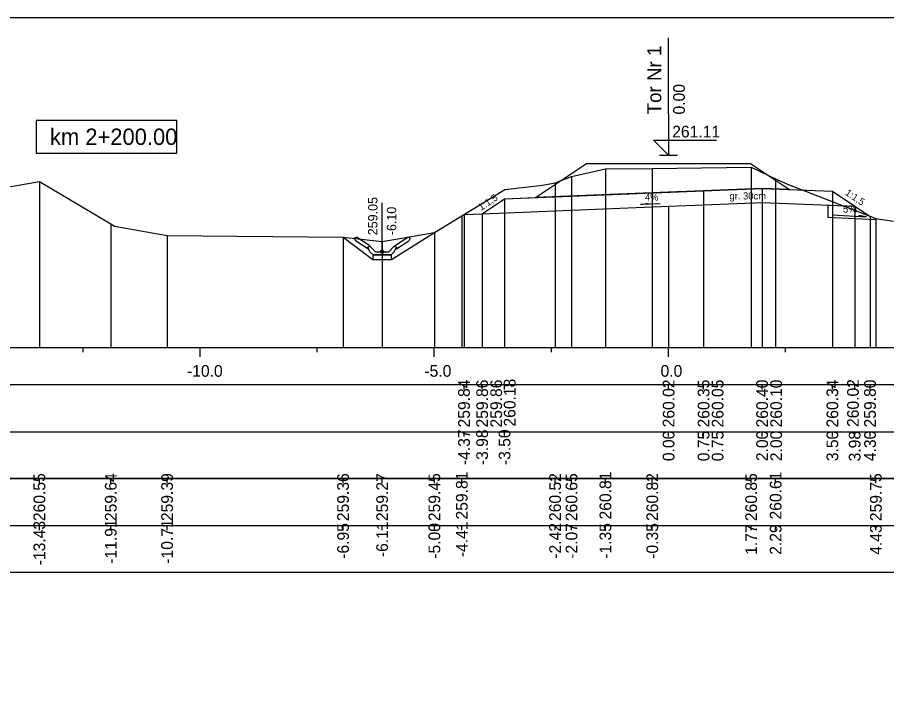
# Model space of a CAD drawing. Extents: x 6516023 to 6560129, y 5513077 to 5529206.
# Drawn here: x 6517241.36 to 6517259.92, y 5513378.52 to 5513392.77 of the extents above; entities that cross this region are included whole.
import ezdxf

# ---------------------------------------------------------------- set-up
doc = ezdxf.new("R2010")
doc.units = 0
for name, color, linetype in [('IR_default', 7, 'Continuous'), ('TOR_PRZEK_P-komponent', 7, 'Continuous'), ('TOR_PRZEK_P-odwodnienie', 7, 'Continuous'), ('TOR_PRZEK_P-opisy', 7, 'Continuous'), ('TOR_PRZEK_P-schodkowanie+wymiana', 7, 'Continuous'), ('TOR_PRZEK_P-tabelka istniejace', 7, 'Continuous'), ('TOR_PRZEK_P-tabelka projektowane', 7, 'Continuous'), ('TOR_PRZEK_P-teren istniejacy', 7, 'Continuous'), ('TOR_PRZEK_P-tory projektowane', 7, 'Continuous'), ('TOR_PRZEK_P-uklad odniesienia', 7, 'Continuous'), ('TOR_PRZEK_P-warstwa ochronna I', 7, 'Continuous'), ('TOR_PRZEK_P-warstwa ochronna II', 7, 'Continuous'), ('TOR_PS_T-skarpy projektowane', 7, 'Continuous'), ('TOR_RAMKI-ramka+tabelka 1', 7, 'Continuous')]:
    doc.layers.add(name, color=color, linetype=linetype)

msp = doc.modelspace()

# ---------------------------------------------------------------- linework, layer by layer
at = {"layer": 'IR_default'}
msp.add_lwpolyline([(6517251.285, 5513388.573), (6517251.677, 5513388.835), (6517251.763, 5513388.892), (6517252.425, 5513388.919), (6517253.513, 5513389.644), (6517254.513, 5513389.644), (6517257.013, 5513389.644), (6517257.846, 5513389.089), (6517258.763, 5513389.052), (6517259.242, 5513388.733), (6517259.567, 5513388.517)], dxfattribs=at)
at = {"layer": 'TOR_PRZEK_P-komponent'}
msp.add_lwpolyline([(6517253.513, 5513389.644), (6517254.513, 5513389.644), (6517257.013, 5513389.644), (6517257.846, 5513389.089), (6517257.263, 5513389.112), (6517256.013, 5513389.062), (6517255.263, 5513389.032), (6517252.425, 5513388.919)], close=True, dxfattribs=at)
at = {"layer": 'TOR_PRZEK_P-odwodnienie'}
for p, q in [((6517249.15, 5513387.763), (6517249.15, 5513388.807)), ((6517248.885, 5513387.889), (6517248.605, 5513388.076)), ((6517249.414, 5513387.889), (6517249.695, 5513388.076)), ((6517248.841, 5513387.822), (6517248.58, 5513387.996)), ((6517248.842, 5513387.858), (6517248.89, 5513387.882)), ((6517248.885, 5513387.889), (6517248.877, 5513387.876)), ((6517249.01, 5513387.763), (6517248.89, 5513387.882)), ((6517249.29, 5513387.763), (6517249.41, 5513387.882)), ((6517249.41, 5513387.882), (6517249.457, 5513387.858)), ((6517249.414, 5513387.889), (6517249.423, 5513387.876)), ((6517249.459, 5513387.822), (6517249.72, 5513387.996)), ((6517248.852, 5513387.839), (6517248.841, 5513387.822)), ((6517248.96, 5513387.693), (6517249.34, 5513387.693)), ((6517249.01, 5513387.763), (6517249.29, 5513387.763)), ((6517249.448, 5513387.839), (6517249.459, 5513387.822))]:
    msp.add_line(p, q, dxfattribs=at)
for points in [[(6517248.315, 5513388.074), (6517248.315, 5513388.074), (6517248.95, 5513387.593)], [(6517248.555, 5513388.049), (6517248.605, 5513388.076)], [(6517249.35, 5513387.593), (6517250.265, 5513388.169)], [(6517249.745, 5513388.049), (6517249.695, 5513388.076)], [(6517248.555, 5513388.049), (6517248.58, 5513387.996)], [(6517249.745, 5513388.049), (6517249.72, 5513387.996)], [(6517248.877, 5513387.876), (6517248.842, 5513387.858)], [(6517248.89, 5513387.763), (6517248.842, 5513387.858)], [(6517248.842, 5513387.858), (6517248.852, 5513387.839)], [(6517248.96, 5513387.693), (6517248.89, 5513387.763)], [(6517249.35, 5513387.693), (6517248.95, 5513387.693), (6517248.95, 5513387.593), (6517249.35, 5513387.593), (6517249.35, 5513387.693)], [(6517249.34, 5513387.693), (6517249.41, 5513387.763)], [(6517249.41, 5513387.763), (6517249.457, 5513387.858)], [(6517249.423, 5513387.876), (6517249.458, 5513387.858)], [(6517249.458, 5513387.858), (6517249.448, 5513387.839)]]:
    msp.add_lwpolyline(points, dxfattribs=at)
msp.add_circle((6517249.15, 5513387.763), 0.035, dxfattribs=at)
at = {"layer": 'TOR_PRZEK_P-opisy'}
msp.add_lwpolyline([(6517255.084, 5513388.787), (6517254.666, 5513388.768), (6517254.834, 5513388.796)], dxfattribs=at)
at = {"layer": 'TOR_PRZEK_P-schodkowanie+wymiana'}
for p, q in [((6517258.663, 5513388.756), (6517258.663, 5513388.502)), ((6517258.663, 5513388.502), (6517259.686, 5513388.451))]:
    msp.add_line(p, q, dxfattribs=at)
at = {"layer": 'TOR_PRZEK_P-tabelka istniejace'}
for p, q in [((6517241.83, 5513382.817), (6517241.83, 5513382.917)), ((6517243.355, 5513382.817), (6517243.355, 5513382.917)), ((6517244.558, 5513382.817), (6517244.558, 5513382.917)), ((6517248.315, 5513382.817), (6517248.315, 5513382.917)), ((6517249.15, 5513382.817), (6517249.15, 5513382.917)), ((6517250.265, 5513382.817), (6517250.265, 5513382.917)), ((6517250.851, 5513382.817), (6517250.851, 5513382.917)), ((6517252.843, 5513382.817), (6517252.843, 5513382.917)), ((6517253.193, 5513382.817), (6517253.193, 5513382.917)), ((6517253.917, 5513382.817), (6517253.917, 5513382.917)), ((6517254.917, 5513382.817), (6517254.917, 5513382.917)), ((6517257.029, 5513382.817), (6517257.029, 5513382.917)), ((6517257.552, 5513382.817), (6517257.552, 5513382.917)), ((6517259.692, 5513382.817), (6517259.692, 5513382.917)), ((6517226.463, 5513381.917), (6517280.263, 5513381.917)), ((6517241.83, 5513381.817), (6517241.83, 5513381.917)), ((6517243.355, 5513381.817), (6517243.355, 5513381.917)), ((6517244.558, 5513381.817), (6517244.558, 5513381.917)), ((6517248.315, 5513381.817), (6517248.315, 5513381.917)), ((6517249.15, 5513381.817), (6517249.15, 5513381.917)), ((6517250.265, 5513381.817), (6517250.265, 5513381.917)), ((6517250.851, 5513381.817), (6517250.851, 5513381.917)), ((6517252.843, 5513381.817), (6517252.843, 5513381.917)), ((6517253.193, 5513381.817), (6517253.193, 5513381.917)), ((6517253.917, 5513381.817), (6517253.917, 5513381.917)), ((6517254.917, 5513381.817), (6517254.917, 5513381.917)), ((6517257.029, 5513381.817), (6517257.029, 5513381.917)), ((6517257.552, 5513381.817), (6517257.552, 5513381.917)), ((6517259.692, 5513381.817), (6517259.692, 5513381.917))]:
    msp.add_line(p, q, dxfattribs=at)
for points in [[(6517257.029, 5513389.565), (6517257.029, 5513385.917), (6517257.029, 5513385.787), (6517257.029, 5513385.717)], [(6517253.193, 5513389.371), (6517253.193, 5513385.917), (6517253.193, 5513385.787), (6517253.193, 5513385.717)], [(6517253.917, 5513389.53), (6517253.917, 5513385.917), (6517253.917, 5513385.787), (6517253.917, 5513385.717)], [(6517254.917, 5513389.536), (6517254.917, 5513385.917), (6517254.917, 5513385.787), (6517254.917, 5513385.717)], [(6517241.83, 5513389.265), (6517241.83, 5513385.917), (6517241.83, 5513385.787), (6517241.83, 5513385.717)], [(6517252.843, 5513389.235), (6517252.843, 5513385.917), (6517252.843, 5513385.787), (6517252.843, 5513385.717)], [(6517257.552, 5513389.322), (6517257.552, 5513385.917), (6517257.552, 5513385.787), (6517257.552, 5513385.717)], [(6517250.851, 5513388.529), (6517250.851, 5513385.917), (6517250.851, 5513385.787), (6517250.851, 5513385.717)], [(6517259.692, 5513388.468), (6517259.692, 5513385.917), (6517259.692, 5513385.787), (6517259.692, 5513385.717)], [(6517243.355, 5513388.361), (6517243.355, 5513385.917), (6517243.355, 5513385.787), (6517243.355, 5513385.717)], [(6517244.558, 5513388.105), (6517244.558, 5513385.917), (6517244.558, 5513385.787), (6517244.558, 5513385.717)], [(6517248.315, 5513388.074), (6517248.315, 5513385.917), (6517248.315, 5513385.787), (6517248.315, 5513385.717)], [(6517250.265, 5513388.169), (6517250.265, 5513385.917), (6517250.265, 5513385.787), (6517250.265, 5513385.717)], [(6517249.15, 5513387.983), (6517249.15, 5513385.917), (6517249.15, 5513385.787), (6517249.15, 5513385.717)]]:
    msp.add_lwpolyline(points, dxfattribs=at)
msp.add_lwpolyline([(6517226.463, 5513382.917), (6517226.463, 5513380.917), (6517280.263, 5513380.917), (6517280.263, 5513382.917)], close=True, dxfattribs=at)
at = {"layer": 'TOR_PRZEK_P-tabelka projektowane'}
for p, q in [((6517250.898, 5513384.817), (6517250.898, 5513384.917)), ((6517251.285, 5513384.817), (6517251.285, 5513384.917)), ((6517251.285, 5513384.817), (6517251.285, 5513384.917)), ((6517251.763, 5513384.817), (6517251.763, 5513384.917)), ((6517255.263, 5513384.817), (6517255.263, 5513384.917)), ((6517256.013, 5513384.817), (6517256.013, 5513384.917)), ((6517256.013, 5513384.817), (6517256.013, 5513384.917)), ((6517257.263, 5513384.817), (6517257.263, 5513384.917)), ((6517257.263, 5513384.817), (6517257.263, 5513384.917)), ((6517258.763, 5513384.817), (6517258.763, 5513384.917)), ((6517259.242, 5513384.817), (6517259.242, 5513384.917)), ((6517259.567, 5513384.817), (6517259.567, 5513384.917)), ((6517226.463, 5513383.917), (6517280.263, 5513383.917)), ((6517250.898, 5513383.817), (6517250.898, 5513383.917)), ((6517251.285, 5513383.817), (6517251.285, 5513383.917)), ((6517251.285, 5513383.817), (6517251.285, 5513383.917)), ((6517251.763, 5513383.817), (6517251.763, 5513383.917)), ((6517255.263, 5513383.817), (6517255.263, 5513383.917)), ((6517256.013, 5513383.817), (6517256.013, 5513383.917)), ((6517256.013, 5513383.817), (6517256.013, 5513383.917)), ((6517257.263, 5513383.817), (6517257.263, 5513383.917)), ((6517257.263, 5513383.817), (6517257.263, 5513383.917)), ((6517258.763, 5513383.817), (6517258.763, 5513383.917)), ((6517259.242, 5513383.817), (6517259.242, 5513383.917)), ((6517259.567, 5513383.817), (6517259.567, 5513383.917))]:
    msp.add_line(p, q, dxfattribs=at)
for points in [[(6517256.013, 5513389.062), (6517256.013, 5513385.917), (6517256.013, 5513385.787), (6517256.013, 5513385.717)], [(6517257.263, 5513389.112), (6517257.263, 5513385.917), (6517257.263, 5513385.787), (6517257.263, 5513385.717)], [(6517258.763, 5513389.052), (6517258.763, 5513385.917), (6517258.763, 5513385.787), (6517258.763, 5513385.717)], [(6517251.763, 5513388.892), (6517251.763, 5513385.917), (6517251.763, 5513385.787), (6517251.763, 5513385.717)], [(6517257.263, 5513388.812), (6517257.263, 5513385.917), (6517257.263, 5513385.787), (6517257.263, 5513385.717)], [(6517255.263, 5513388.732), (6517255.263, 5513385.917), (6517255.263, 5513385.787), (6517255.263, 5513385.717)], [(6517256.013, 5513388.762), (6517256.013, 5513385.917), (6517256.013, 5513385.787), (6517256.013, 5513385.717)], [(6517259.242, 5513388.733), (6517259.242, 5513385.917), (6517259.242, 5513385.787), (6517259.242, 5513385.717)], [(6517250.898, 5513388.558), (6517250.898, 5513385.917), (6517250.898, 5513385.787), (6517250.898, 5513385.717)], [(6517251.285, 5513388.573), (6517251.285, 5513385.917), (6517251.285, 5513385.787), (6517251.285, 5513385.717)], [(6517251.285, 5513388.573), (6517251.285, 5513385.917), (6517251.285, 5513385.787), (6517251.285, 5513385.717)], [(6517259.567, 5513388.517), (6517259.567, 5513385.917), (6517259.567, 5513385.787), (6517259.567, 5513385.717)]]:
    msp.add_lwpolyline(points, dxfattribs=at)
msp.add_lwpolyline([(6517226.463, 5513384.917), (6517226.463, 5513382.917), (6517280.263, 5513382.917), (6517280.263, 5513384.917)], close=True, dxfattribs=at)
at = {"layer": 'TOR_PRZEK_P-teren istniejacy'}
msp.add_lwpolyline([(6517240.892, 5513389.095), (6517241.83, 5513389.265), (6517243.355, 5513388.361), (6517243.435, 5513388.305), (6517244.558, 5513388.105), (6517248.315, 5513388.074), (6517249.15, 5513387.983), (6517250.265, 5513388.169), (6517250.851, 5513388.529), (6517251.771, 5513389.089), (6517252.574, 5513389.181), (6517252.843, 5513389.235), (6517253.193, 5513389.371), (6517253.917, 5513389.53), (6517254.917, 5513389.536), (6517257.029, 5513389.565), (6517257.552, 5513389.322), (6517257.802, 5513389.208), (6517259.692, 5513388.468), (6517260.072, 5513388.418)], dxfattribs=at)
at = {"layer": 'TOR_PRZEK_P-tory projektowane'}
for p, q in [((6517255.263, 5513390.7), (6517255.263, 5513392.332)), ((6517255.263, 5513390.7), (6517255.263, 5513389.822)), ((6517255.263, 5513389.822), (6517254.944, 5513390.141)), ((6517254.944, 5513390.141), (6517256.288, 5513390.141)), ((6517255.072, 5513389.822), (6517255.455, 5513389.822))]:
    msp.add_line(p, q, dxfattribs=at)
at = {"layer": 'TOR_PRZEK_P-uklad odniesienia'}
for p, q in [((6517230.263, 5513385.717), (6517280.263, 5513385.717)), ((6517242.763, 5513385.617), (6517242.763, 5513385.717)), ((6517245.263, 5513385.517), (6517245.263, 5513385.717)), ((6517247.763, 5513385.617), (6517247.763, 5513385.717)), ((6517250.263, 5513385.517), (6517250.263, 5513385.717)), ((6517252.763, 5513385.617), (6517252.763, 5513385.717)), ((6517255.263, 5513385.517), (6517255.263, 5513385.717)), ((6517257.763, 5513385.617), (6517257.763, 5513385.717))]:
    msp.add_line(p, q, dxfattribs=at)
msp.add_lwpolyline([(6517244.763, 5513390.567), (6517241.763, 5513390.567), (6517241.763, 5513389.867), (6517244.763, 5513389.867)], close=True, dxfattribs=at)
at = {"layer": 'TOR_PRZEK_P-warstwa ochronna I'}
msp.add_lwpolyline([(6517251.285, 5513388.573), (6517255.263, 5513388.732), (6517256.013, 5513388.762), (6517257.263, 5513388.812), (6517259.242, 5513388.733)], dxfattribs=at)
at = {"layer": 'TOR_PRZEK_P-warstwa ochronna II'}
msp.add_lwpolyline([(6517250.898, 5513388.558), (6517251.285, 5513388.573), (6517251.763, 5513388.892), (6517256.013, 5513389.062), (6517257.263, 5513389.112), (6517258.763, 5513389.052), (6517259.567, 5513388.517)], dxfattribs=at)
at = {"layer": 'TOR_PS_T-skarpy projektowane'}
msp.add_lwpolyline([(6517258.756, 5513388.547), (6517259.491, 5513388.507), (6517259.319, 5513388.538)], dxfattribs=at)
at = {"layer": 'TOR_RAMKI-ramka+tabelka 1'}
msp.add_lwpolyline([(6517109.813, 5513392.767), (6517357.313, 5513392.767), (6517357.313, 5513364.267), (6517109.813, 5513364.267)], close=True, dxfattribs=at)

# ---------------------------------------------------------------- texts
at = {"layer": 'TOR_PRZEK_P-odwodnienie'}
for s, p in [('259.05', (6517249.05, 5513388.113)), ('-6.10', (6517249.45, 5513388.113))]:
    msp.add_text(s, height=0.2, rotation=90, dxfattribs=at).set_placement(p)
at = {"layer": 'TOR_PRZEK_P-opisy'}
for s, rotation, p in [('1:1,5', 34.0701, (6517251.264, 5513388.632)), ('4%', 0.1515, (6517254.761, 5513388.852)), ('1:1,5', 325.9299, (6517259.022, 5513388.989))]:
    msp.add_text(s, height=0.15, rotation=rotation, dxfattribs=at).set_placement(p)
at = {"layer": 'TOR_PRZEK_P-tabelka istniejace'}
for s, p in [('260.55', (6517241.955, 5513382.008)), ('259.64', (6517243.48, 5513382.009)), ('259.39', (6517244.683, 5513382.009)), ('259.36', (6517248.44, 5513382.008)), ('259.27', (6517249.275, 5513382.009)), ('259.45', (6517250.39, 5513382.008)), ('259.81', (6517250.976, 5513382.043)), ('260.52', (6517252.968, 5513382.011)), ('260.65', (6517253.318, 5513382.008)), ('260.81', (6517254.042, 5513382.043)), ('260.82', (6517255.042, 5513382.011)), ('260.85', (6517257.154, 5513382.008)), ('260.61', (6517257.677, 5513382.043)), ('259.75', (6517259.817, 5513382.008)), ('-13.43', (6517241.955, 5513381.065)), ('-11.91', (6517243.48, 5513381.099)), ('-10.71', (6517244.683, 5513381.099)), ('-6.95', (6517248.44, 5513381.204)), ('-6.11', (6517249.275, 5513381.239)), ('-5.00', (6517250.39, 5513381.205)), ('-4.41', (6517250.976, 5513381.239)), ('-2.42', (6517252.968, 5513381.206)), ('-2.07', (6517253.318, 5513381.205)), ('-1.35', (6517254.042, 5513381.204)), ('-0.35', (6517255.042, 5513381.204)), ('1.77', (6517257.154, 5513381.289)), ('2.29', (6517257.677, 5513381.289)), ('4.43', (6517259.817, 5513381.288))]:
    msp.add_text(s, height=0.25, rotation=90, dxfattribs=at).set_placement(p)
at = {"layer": 'TOR_PRZEK_P-tabelka projektowane'}
for s, p in [('259.84', (6517251.023, 5513384.009)), ('259.86', (6517251.41, 5513384.008)), ('259.86', (6517251.71, 5513384.008)), ('260.18', (6517251.998, 5513384.028)), ('260.02', (6517255.391, 5513384.011)), ('260.35', (6517256.138, 5513384.008)), ('260.05', (6517256.438, 5513384.008)), ('260.40', (6517257.388, 5513384.009)), ('260.10', (6517257.688, 5513384.009)), ('260.34', (6517258.888, 5513384.009)), ('260.02', (6517259.328, 5513384.019)), ('259.80', (6517259.692, 5513384.009)), ('-4.37', (6517251.023, 5513383.205)), ('-3.98', (6517251.41, 5513383.204)), ('-3.50', (6517251.888, 5513383.205)), ('0.00', (6517255.391, 5513383.289)), ('0.75', (6517256.138, 5513383.287)), ('0.75', (6517256.438, 5513383.287)), ('2.00', (6517257.388, 5513383.289)), ('2.00', (6517257.688, 5513383.289)), ('3.50', (6517258.888, 5513383.289)), ('3.98', (6517259.364, 5513383.284)), ('4.30', (6517259.692, 5513383.289))]:
    msp.add_text(s, height=0.25, rotation=90, dxfattribs=at).set_placement(p)
at = {"layer": 'TOR_PRZEK_P-tory projektowane'}
for s, height, p in [('Tor Nr 1', 0.3, (6517255.109, 5513390.694)), ('0.00', 0.25, (6517255.613, 5513390.692))]:
    msp.add_text(s, height=height, rotation=90, dxfattribs=at).set_placement(p)
msp.add_text('261.11', height=0.25, dxfattribs=at).set_placement((6517255.343, 5513390.202))
at = {"layer": 'TOR_PRZEK_P-uklad odniesienia'}
for s, height, p in [('km 2+200.00', 0.35, (6517242.058, 5513390.042)), ('-10.0', 0.25, (6517244.983, 5513385.092)), ('-5.0', 0.25, (6517250.052, 5513385.092)), ('0.0', 0.25, (6517255.094, 5513385.092))]:
    msp.add_text(s, height=height, dxfattribs=at).set_placement(p)
at = {"layer": 'TOR_PRZEK_P-warstwa ochronna I'}
msp.add_text('gr. 30cm', height=0.15, dxfattribs=at).set_placement((6517256.566, 5513388.878))
at = {"layer": 'TOR_PS_T-skarpy projektowane'}
msp.add_text('5%', height=0.1545, dxfattribs=at).set_placement((6517258.988, 5513388.598))

doc.saveas('drawing.dxf')
